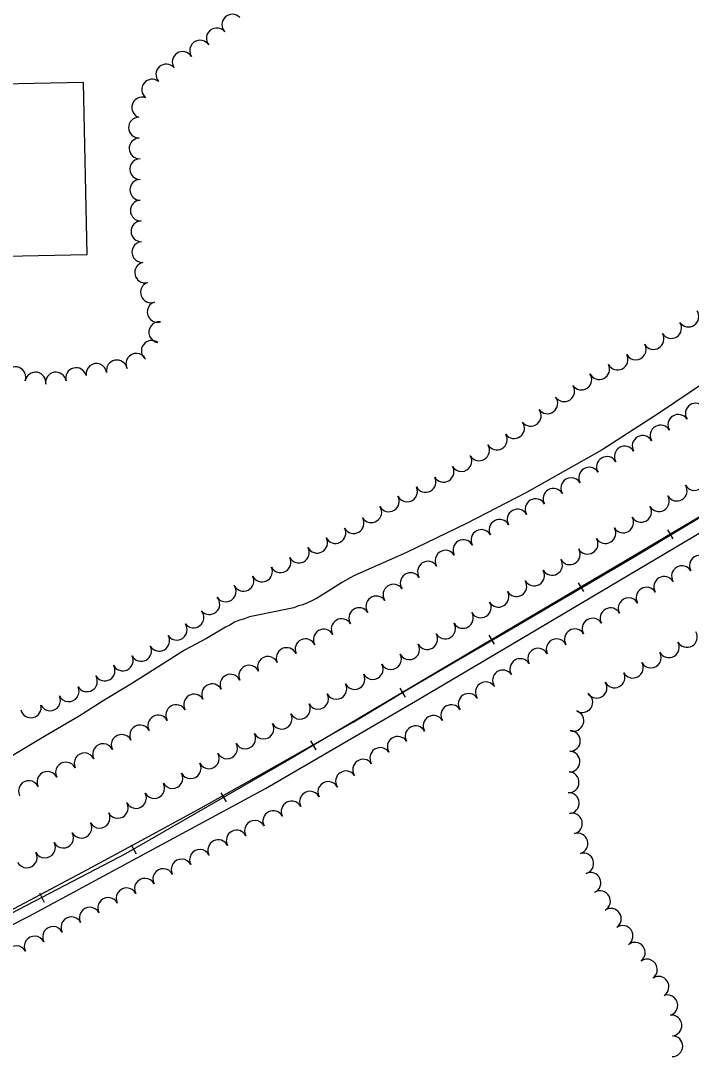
# Model space of a CAD drawing. Extents: x -25029 to 2274964, y -81170 to 687028.
# Drawn here: x -12823 to -12176, y -62963 to -61964 of the extents above; entities that cross this region are included whole.
import ezdxf

# ---------------------------------------------------------------- set-up
doc = ezdxf.new("R2010")
doc.units = 0
for name, color, linetype in [('BLDG', 7, 'Continuous'), ('GE_X_CL_2000', 7, 'Continuous'), ('RD_X_RR_1', 7, 'Continuous'), ('RR', 7, 'Continuous'), ('TREES', 7, 'Continuous')]:
    doc.layers.add(name, color=color, linetype=linetype)

msp = doc.modelspace()

# ---------------------------------------------------------------- linework, layer by layer
at = {"layer": 'BLDG'}
msp.add_lwpolyline([(-13092.28, -62060.44), (-13136.88, -62061.35), (-13134.08, -62197.3), (-12759.2, -62189.58), (-12762.61, -62023.71), (-13092.9, -62030.51)], close=True, dxfattribs=at)
at = {"layer": 'GE_X_CL_2000'}
msp.add_lwpolyline([(-12131.18, -62291.01), (-12208.08, -62342.76), (-12262.23, -62377.87), (-12335.19, -62419.07), (-12393.14, -62448.86), (-12451.08, -62476.73), (-12501.76, -62499.38), (-12512.87, -62505.53), (-12523.5, -62512.17), (-12538.01, -62521.18), (-12542.35, -62523.55), (-12546.7, -62525.43), (-12551.04, -62527.32), (-12555.38, -62528.24), (-12559.72, -62530.13), (-12564.53, -62531.05), (-12597.77, -62537.98), (-12602.59, -62538.9), (-12607.41, -62540.78), (-12612.23, -62542.18), (-12617.05, -62544.06), (-12621.41, -62546.91), (-12625.75, -62548.79), (-12644.11, -62559.69), (-12665.37, -62571.05), (-12690.02, -62586.71), (-12717.1, -62603.78), (-12743.68, -62619.9), (-12766.88, -62634.61), (-12799.26, -62653.56), (-12834.54, -62674.89)], dxfattribs=at)
at = {"layer": 'RD_X_RR_1'}
for points in [[(-14589.3, -63550.65), (-14493.83, -63519.9), (-14389.83, -63485.96), (-14268.45, -63445.13), (-14114.89, -63390.08), (-13990.23, -63342.23), (-13865.68, -63294.11), (-13674.28, -63220.63), (-13453.13, -63130.36), (-13232.84, -63032.93), (-13031.64, -62937.25), (-12815.03, -62827.39), (-12587.05, -62704.32), (-12442.46, -62620.2), (-12343.31, -62561.71), (-12201.15, -62477.44), (-12074.77, -62402.55), (-11961.49, -62336.36), (-11857.86, -62273.74), (-11801.03, -62241.4)], [(-13869.47, -63278.73), (-13692.19, -63211.13), (-13556.46, -63157.71), (-13409.42, -63095.3), (-13314.65, -63053.07), (-13232.72, -63016.25), (-13130.18, -62968.95), (-13020.04, -62916.19), (-12914.34, -62863.69), (-12834.27, -62822.79), (-12758.82, -62782.55), (-12707.18, -62754.58), (-12652.1, -62724.58), (-12603.09, -62697.3), (-12558.79, -62672.17), (-12502.5, -62640.44), (-12450.74, -62609.37), (-12348.28, -62549.51), (-12231.32, -62481.21), (-12086.95, -62394.19)]]:
    msp.add_lwpolyline(points, dxfattribs=at)
at = {"layer": 'RR'}
for p, q in [((-12199.26, -62455.1), (-12194.15, -62463.7)), ((-12285.32, -62506), (-12280.24, -62514.61)), ((-12371.49, -62556.73), (-12366.41, -62565.35)), ((-12457.58, -62607.62), (-12452.49, -62616.23)), ((-12543.66, -62658.53), (-12538.57, -62667.14)), ((-12630.11, -62708.67), (-12625.12, -62717.34)), ((-12716.77, -62758.57), (-12711.78, -62767.24)), ((-12805.09, -62805.01), (-12800.47, -62813.87))]:
    msp.add_line(p, q, dxfattribs=at)
msp.add_lwpolyline([(-10518.96, -61465.6), (-10845.24, -61660.04), (-11041.79, -61776.82), (-11245.71, -61897.29), (-11494.83, -62044.91), (-11715.66, -62175.38), (-11881.62, -62273.37), (-12072.38, -62385.54), (-12239.64, -62484.91), (-12379.95, -62567.52), (-12564.42, -62676.61), (-12722.29, -62767.52), (-12914.17, -62867.45), (-13018.28, -62918.57)], dxfattribs=at)
at = {"layer": 'TREES'}
for centre, start, end in [((-12619.11, -61968.03), 43.83176, 223.83176), ((-12634.12, -61981.22), 38.78207, 218.78207), ((-12650.23, -61993.03), 33.73203, 213.73203), ((-12666.98, -62003.97), 32.54672, 212.54672), ((-12682.82, -62016.06), 42.14504, 222.14504), ((-12696.47, -62030.59), 51.43941, 231.43941), ((-12706.02, -62047.84), 70.60747, 250.60747), ((-12709.21, -62067.27), 90.7933, 270.7933), ((-12708.57, -62087.26), 92.84659, 272.84659), ((-12708.02, -62107.24), 90.30682, 270.30682), ((-12707.91, -62127.24), 90.33119, 270.33119), ((-12707.46, -62147.24), 92.26219, 272.26219), ((-12706.81, -62167.22), 91.43661, 271.43661), ((-12705.97, -62187.2), 93.37673, 273.37673), ((-12703.22, -62206.95), 102.49177, 282.49177), ((-12697.6, -62226.1), 110.22105, 290.22105), ((-12691.2, -62245.04), 107.10383, 287.10383), ((-12179.07, -62249.39), 214.25792, 34.25792), ((-12689.59, -62264.51), 82.35568, 262.35568), ((-12195.74, -62260.44), 212.83104, 32.83104), ((-12212.71, -62271.03), 211.09709, 31.09709), ((-12696.85, -62282.47), 53.62096, 233.62096), ((-12229.95, -62281.15), 209.72902, 29.72902), ((-12711.74, -62294.97), 26.39679, 206.39679), ((-12247.44, -62290.86), 208.36921, 28.36921), ((-12828.26, -62307.91), 339.92437, 159.92437), ((-12769.77, -62308.74), 15.13609, 195.13609), ((-12750.22, -62304.68), 8.28904, 188.28904), ((-12730.51, -62301.33), 11.04201, 191.04201), ((-12265.18, -62300.09), 206.57547, 26.57547), ((-12809.01, -62313.01), 350.40159, 170.40159), ((-12789.29, -62313.01), 9.58561, 189.58561), ((-12282.41, -62310.16), 214.04501, 34.04501), ((-12298.94, -62321.42), 214.47672, 34.47672), ((-12315.2, -62333.05), 216.65783, 36.65783), ((-12331.18, -62345.08), 217.29582, 37.29582), ((-12172.02, -62342.99), 33.33113, 213.33113), ((-12188.85, -62353.79), 32.05026, 212.05026), ((-12347.24, -62357), 215.85389, 35.85389), ((-12205.96, -62364.13), 30.25143, 210.25143), ((-12363.93, -62367.99), 210.91124, 30.91124), ((-12223.26, -62374.17), 29.97134, 209.97134), ((-12381.03, -62378.36), 211.55899, 31.55899), ((-12240.52, -62384.27), 30.68246, 210.68246), ((-12398.09, -62388.8), 211.39063, 31.39063), ((-12257.72, -62394.47), 30.6864, 210.6864), ((-12415.24, -62399.09), 210.47891, 30.47891), ((-12274.91, -62404.7), 30.85152, 210.85152), ((-12432.7, -62408.83), 207.84528, 27.84528), ((-12292.09, -62414.94), 30.70043, 210.70043), ((-12173.21, -62406.99), 210.76536, 30.76536), ((-12450.47, -62418), 206.77501, 26.77501), ((-12309.33, -62425.08), 30.27843, 210.27843), ((-12190.39, -62417.22), 210.76536, 30.76536), ((-12468.02, -62427.57), 210.39566, 30.39566), ((-12326.6, -62435.17), 30.27843, 210.27843), ((-12207.58, -62427.46), 210.76536, 30.76536), ((-12485.01, -62438.11), 213.26394, 33.26394), ((-12343.92, -62445.16), 29.65381, 209.65381), ((-12224.76, -62437.69), 210.76536, 30.76536), ((-12502.06, -62448.55), 209.69823, 29.69823), ((-12361.32, -62455.03), 29.49519, 209.49519), ((-12241.95, -62447.92), 210.76536, 30.76536), ((-12519.62, -62458.11), 207.41118, 27.41118), ((-12378.75, -62464.83), 29.18634, 209.18634), ((-12259.13, -62458.15), 210.76536, 30.76536), ((-12537.32, -62467.43), 208.13407, 28.13407), ((-12396.22, -62474.58), 29.17357, 209.17357), ((-12276.32, -62468.38), 210.76536, 30.76536), ((-12554.91, -62476.95), 208.69712, 28.69712), ((-12413.46, -62484.71), 31.68199, 211.68199), ((-12293.5, -62478.61), 210.76536, 30.76536), ((-12572.57, -62486.33), 207.24609, 27.24609), ((-12430.36, -62495.39), 32.91998, 212.91998), ((-12310.69, -62488.84), 210.76536, 30.76536), ((-12168.08, -62489.55), 30.49814, 210.49814), ((-12590.48, -62495.23), 205.64454, 25.64454), ((-12447.07, -62506.39), 33.77695, 213.77695), ((-12327.88, -62499.07), 210.76536, 30.76536), ((-12185.31, -62499.71), 30.5929, 210.5929), ((-12625.49, -62514.44), 214.34927, 34.34927), ((-12608.36, -62504.18), 207.50047, 27.50047), ((-12463.69, -62517.51), 33.77695, 213.77695), ((-12345.06, -62509.3), 210.76536, 30.76536), ((-12202.48, -62509.97), 31.07436, 211.07436), ((-12480.18, -62528.82), 35.11878, 215.11878), ((-12362.25, -62519.53), 210.76536, 30.76536), ((-12219.57, -62520.36), 31.54488, 211.54488), ((-12641.26, -62526.68), 221.28291, 41.28291), ((-12379.43, -62529.76), 210.76536, 30.76536), ((-12236.8, -62530.51), 29.47792, 209.47792), ((-12656.57, -62539.53), 218.74354, 38.74354), ((-12496.67, -62540.14), 33.84397, 213.84397), ((-12396.62, -62539.99), 210.76536, 30.76536), ((-12254.24, -62540.3), 29.10601, 209.10601), ((-12672.68, -62551.36), 213.85064, 33.85064), ((-12513.6, -62550.78), 30.4424, 210.4424), ((-12413.8, -62550.22), 210.76536, 30.76536), ((-12271.57, -62550.28), 30.79921, 210.79921), ((-12689.59, -62562.02), 210.60086, 30.60086), ((-12530.86, -62560.87), 30.18509, 210.18509), ((-12431.04, -62560.36), 210.18439, 30.18439), ((-12288.7, -62560.59), 31.27469, 211.27469), ((-12180.55, -62558.34), 209.32593, 29.32593), ((-12707.03, -62571.8), 207.94944, 27.94944), ((-12566.67, -62578.63), 25.0887, 205.0887), ((-12548.56, -62570.15), 25.13437, 205.13437), ((-12448.47, -62570.17), 208.54837, 28.54837), ((-12306.26, -62570.11), 25.65736, 205.65736), ((-12197.93, -62568.22), 209.8877, 29.8877), ((-12724.81, -62580.96), 206.53681, 26.53681), ((-12584.78, -62587.11), 25.02619, 205.02619), ((-12466.04, -62579.73), 208.54837, 28.54837), ((-12324.07, -62579.22), 28.49618, 208.49618), ((-12215.3, -62578.14), 209.58899, 29.58899), ((-12742.29, -62590.63), 211.39921, 31.39921), ((-12602.89, -62595.6), 25.2433, 205.2433), ((-12483.6, -62589.29), 208.54837, 28.54837), ((-12341.35, -62589.26), 31.82392, 211.82392), ((-12232.75, -62587.92), 208.92609, 28.92609), ((-12759.36, -62601.06), 211.43244, 31.43244), ((-12620.89, -62604.32), 26.46671, 206.46671), ((-12501.17, -62598.84), 208.54837, 28.54837), ((-12358.06, -62600.24), 34.81647, 214.81647), ((-12250.42, -62597.28), 206.86614, 26.86614), ((-12776.9, -62610.62), 205.7497, 25.7497), ((-12638.62, -62613.56), 28.57497, 208.57497), ((-12518.74, -62608.4), 208.54837, 28.54837), ((-12374.51, -62611.62), 34.49977, 214.49977), ((-12267.73, -62607.25), 213.03781, 33.03781), ((-12794.84, -62619.45), 206.67103, 26.67103), ((-12656, -62623.45), 30.71184, 210.71184), ((-12536.31, -62617.96), 208.54837, 28.54837), ((-12391.06, -62622.84), 33.80506, 213.80506), ((-12281.45, -62621.15), 237.70489, 57.70489), ((-12813.51, -62626.22), 193.17617, 13.17617), ((-12673.2, -62633.67), 30.71184, 210.71184), ((-12553.88, -62627.52), 208.54837, 28.54837), ((-12407.88, -62633.66), 31.66459, 211.66459), ((-12690.51, -62643.68), 29.39274, 209.39274), ((-12571.45, -62637.08), 208.54837, 28.54837), ((-12424.99, -62644.01), 30.69466, 210.69466), ((-12290.06, -62639.06), 250.92992, 70.92992), ((-12708.08, -62653.23), 27.64786, 207.64786), ((-12589.01, -62646.63), 208.54837, 28.54837), ((-12442.3, -62654.02), 29.36742, 209.36742), ((-12293.4, -62658.51), 269.5808, 89.5808), ((-12725.89, -62662.33), 26.47385, 206.47385), ((-12606.58, -62656.19), 208.54837, 28.54837), ((-12459.51, -62664.21), 31.91901, 211.91901), ((-12743.79, -62671.24), 26.47385, 206.47385), ((-12624.15, -62665.75), 208.54837, 28.54837), ((-12476.35, -62674.99), 33.3439, 213.3439), ((-12293.87, -62678.5), 267.73754, 87.73754), ((-12761.69, -62680.16), 26.47385, 206.47385), ((-12641.72, -62675.31), 208.54837, 28.54837), ((-12492.93, -62686.18), 34.67553, 214.67553), ((-12797.5, -62697.99), 26.47385, 206.47385), ((-12779.6, -62689.08), 26.47385, 206.47385), ((-12659.29, -62684.87), 208.54837, 28.54837), ((-12509.44, -62697.47), 34.03365, 214.03365), ((-12294.65, -62698.48), 267.79378, 87.79378), ((-12815.4, -62706.91), 26.47385, 206.47385), ((-12676.86, -62694.42), 208.54837, 28.54837), ((-12526.56, -62707.75), 27.92552, 207.92552), ((-12694.42, -62703.98), 208.54837, 28.54837), ((-12544.23, -62717.11), 27.93276, 207.93276), ((-12294.47, -62718.46), 273.22758, 93.22758), ((-12729.56, -62723.1), 208.54837, 28.54837), ((-12711.99, -62713.54), 208.54837, 28.54837), ((-12561.9, -62726.48), 27.93319, 207.93319), ((-12747.13, -62732.66), 208.54837, 28.54837), ((-12579.57, -62735.86), 27.96572, 207.96572), ((-12291.44, -62738.13), 284.28433, 104.28433), ((-12764.7, -62742.21), 208.54837, 28.54837), ((-12597.24, -62745.22), 27.88691, 207.88691), ((-12782.26, -62751.77), 208.54837, 28.54837), ((-12614.93, -62754.56), 27.76429, 207.76429), ((-12286.13, -62757.41), 286.54913, 106.54913), ((-12799.83, -62761.33), 208.54837, 28.54837), ((-12632.63, -62763.87), 27.73234, 207.73234), ((-12817.4, -62770.89), 208.54837, 28.54837), ((-12650.33, -62773.17), 27.65939, 207.65939), ((-12280.52, -62776.61), 286.00558, 106.00558), ((-12668.05, -62782.45), 27.65939, 207.65939), ((-12685.76, -62791.73), 27.65939, 207.65939), ((-12273.54, -62795.29), 294.96323, 114.96323), ((-12703.48, -62801.02), 27.65939, 207.65939), ((-12721.19, -62810.3), 27.65939, 207.65939), ((-12264.37, -62813.04), 299.66426, 119.66426), ((-12738.91, -62819.59), 27.65939, 207.65939), ((-12774.34, -62838.16), 27.65939, 207.65939), ((-12756.62, -62828.87), 27.65939, 207.65939), ((-12253.87, -62830.05), 303.76598, 123.76598), ((-12792.05, -62847.44), 27.65939, 207.65939), ((-12242.56, -62846.54), 305.07717, 125.07717), ((-12809.76, -62856.72), 27.65939, 207.65939), ((-12827.48, -62866.01), 27.65939, 207.65939), ((-12230.85, -62862.75), 306.64852, 126.64852), ((-12219.12, -62878.95), 305.16638, 125.16638), ((-12207.93, -62895.52), 302.86298, 122.86298), ((-12199.42, -62913.43), 287.97082, 107.97082), ((-12195.46, -62932.91), 274.99389, 94.99389), ((-12194.63, -62952.87), 269.77286, 89.77286)]:
    msp.add_arc(centre, 10, start, end, dxfattribs=at)

doc.saveas('drawing.dxf')
